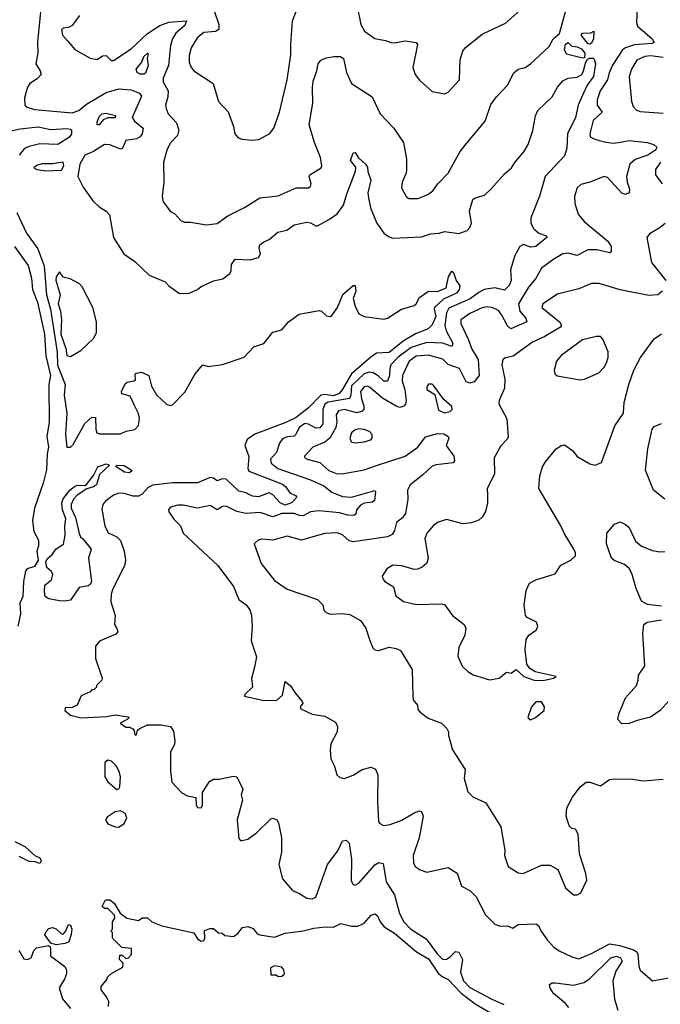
# Model space of a CAD drawing. Extents: x 2087054 to 2277909, y 548907 to 753496.
# Tile 308 of 444: x 2176762 to 2180339, y 689515 to 695011. Entities that reach past the tile are written whole.
import ezdxf

# ---------------------------------------------------------------- set-up
doc = ezdxf.new("R2010")
doc.units = 0

msp = doc.modelspace()

# ---------------------------------------------------------------- linework, layer by layer
at = {"layer": '0CON20XD'}
for points in [[(2177095.8, 695034.2), (2177055, 694978), (2177035, 694967.5), (2177005, 694964.2), (2176995.8, 694955), (2177001.8, 694925), (2177031.3, 694891.3), (2177070, 694845), (2177155, 694796.2), (2177195, 694789.6), (2177225, 694808.6), (2177245, 694812), (2177273.6, 694783.6), (2177285, 694783.1), (2177385, 694847.9), (2177475, 694934.7), (2177545, 694979), (2177595, 694996.9), (2177693.3, 695005), (2177685, 694979.2), (2177633.8, 694936.2), (2177614.6, 694905), (2177605, 694867.5), (2177592.8, 694755), (2177563.1, 694685), (2177563.9, 694665), (2177591.1, 694615), (2177589.7, 694580.3), (2177575.7, 694535), (2177579.2, 694515), (2177590.6, 694485), (2177638.4, 694435), (2177650.7, 694395), (2177643.5, 694365), (2177605, 694324), (2177585, 694288.8), (2177565.9, 694215.9), (2177567.5, 694105), (2177557.5, 694025), (2177563.8, 693995), (2177605, 693940), (2177627.7, 693927.7), (2177661.2, 693891.2), (2177681.9, 693881.9), (2177715, 693881.8), (2177805, 693866), (2177865, 693873.8), (2177925, 693915.7), (2178017.4, 693962.6), (2178103.1, 694016.9), (2178205, 694028.6), (2178305, 694072.9), (2178375, 694072.5), (2178385, 694080), (2178390.4, 694095), (2178378.6, 694135), (2178381.4, 694145), (2178445, 694184.4), (2178450, 694195), (2178442, 694242), (2178408.9, 694325), (2178378.8, 694425), (2178398.1, 694545), (2178397.3, 694632.7), (2178401.6, 694668.4), (2178422.1, 694725), (2178428.8, 694765), (2178442.9, 694785), (2178475, 694798.8), (2178516.3, 694806.3), (2178553.3, 694805), (2178570, 694795), (2178586.7, 694716.7), (2178614.6, 694654.6), (2178730.4, 694580.4), (2178774.5, 694485), (2178848.4, 694408.4), (2178905.7, 694325), (2178921.4, 694235), (2178921.2, 694168.8), (2178918.8, 694151.2), (2178897.1, 694105), (2178893.2, 694073.2), (2178919.2, 694025), (2178935, 694012.9), (2178987, 694013), (2179041.2, 694035), (2179069.2, 694055), (2179097.5, 694095), (2179154.3, 694155), (2179221.4, 694275), (2179255, 694318.1), (2179360.5, 694445), (2179392.7, 694537.3), (2179425, 694580.8), (2179485.6, 694645), (2179521.4, 694715), (2179544.5, 694735.5), (2179585, 694744.4), (2179615, 694764), (2179717.6, 694862.4), (2179740, 694905), (2179776.4, 694935), (2179815.9, 695075)], [(2177849.2, 695055), (2177874.6, 694985), (2177873.9, 694956.1), (2177855.3, 694944.8), (2177790.2, 694939.8), (2177755, 694911.2), (2177719.2, 694855), (2177709, 694811), (2177708.8, 694775), (2177717.6, 694747.6), (2177735.2, 694725.2), (2177842.2, 694655), (2177872.9, 694555), (2177927, 694497), (2177956, 694415), (2177963.8, 694375), (2177981.7, 694351.7), (2178003.6, 694343.6), (2178058.3, 694338.3), (2178095, 694342), (2178156.2, 694375), (2178182, 694405), (2178213.1, 694495), (2178255.3, 694674.7), (2178275.2, 694814.8), (2178275.7, 694874.3), (2178285.4, 695005), (2178328.1, 695115)], [(2180210.8, 695075), (2180206.7, 694995), (2180211.9, 694975), (2180293.1, 694905), (2180305.6, 694884.4), (2180292.2, 694877.8), (2180195, 694870.7), (2180145.2, 694854.8), (2180127.1, 694842.9), (2180072.3, 694757.7), (2180052.8, 694715), (2180044.6, 694675), (2180004.2, 694615), (2179986.2, 694563.8), (2179986.7, 694535), (2180013.8, 694495), (2179965, 694448.1), (2179944.8, 694375), (2179947.8, 694357.8), (2179973.4, 694343.4), (2180025, 694330.2), (2180075, 694322.7), (2180105, 694326.5), (2180165, 694336.8), (2180265, 694326.4), (2180303.8, 694313.8), (2180319.7, 694299.7), (2180314.2, 694285), (2180270, 694255), (2180198.5, 694231.5), (2180168.4, 694205), (2180150.7, 694135), (2180153.2, 694105), (2180166.2, 694065), (2180165, 694044), (2180145.4, 694034.6), (2180125, 694043.1), (2180045, 694129.4), (2180025, 694135.5), (2179945, 694104.4), (2179895, 694092), (2179875, 694073.3), (2179860.9, 694025), (2179862.7, 693985), (2179880, 693925), (2179914.7, 693884.7), (2180046.2, 693775), (2180064.5, 693745), (2180064.4, 693715.6), (2180055, 693710.6), (2179986.8, 693726.8), (2179933.7, 693726.3), (2179875, 693695.4), (2179825, 693708.2), (2179795, 693704.5), (2179739.5, 693670.5), (2179675.6, 693625), (2179642.1, 693565), (2179602.6, 693517.4), (2179547.8, 693425), (2179554.9, 693384.9), (2179588.5, 693345), (2179594.2, 693325), (2179504.7, 693284.7), (2179485, 693301.5), (2179455, 693361.1), (2179435, 693387.1), (2179403.3, 693403.3), (2179375, 693408.6), (2179345, 693402.8), (2179275, 693370.3), (2179225, 693335.6), (2179225.5, 693314.5), (2179268.6, 693225), (2179284.7, 693175), (2179322.1, 693115), (2179326.9, 693025), (2179300.1, 692989.9), (2179275, 692982.3), (2179255, 692990.5), (2179217.7, 693065), (2179155, 693086.7), (2179125, 693116.2), (2179045, 693138.5), (2178975, 693132.3), (2178936.7, 693105), (2178899, 693025), (2178897.1, 692995), (2178912.8, 692945), (2178919.7, 692885), (2178916.2, 692865), (2178906.9, 692853.1), (2178885, 692846.9), (2178865, 692853.8), (2178788.3, 692898.3), (2178715, 692959.1), (2178704.7, 692964.7), (2178685, 692961.9), (2178664.4, 692935), (2178670, 692895), (2178684.3, 692855), (2178683, 692837), (2178675, 692825.4), (2178645, 692817.3), (2178575, 692835.6), (2178541.8, 692828.2), (2178529.5, 692805), (2178532.8, 692765), (2178527.1, 692735), (2178493, 692675), (2178465, 692652), (2178398.9, 692625), (2178352.5, 692575), (2178354, 692565), (2178367.9, 692557.9), (2178438.5, 692538.5), (2178488.1, 692495), (2178535, 692476.7), (2178572.4, 692477.6), (2178685, 692498.9), (2178748.5, 692521.5)], [(2178646.4, 695085), (2178666.7, 694985), (2178687.6, 694947.6), (2178745, 694905.7), (2178805, 694895.8), (2178835, 694884), (2178855, 694882), (2178915, 694894), (2178975, 694883.3), (2178983.3, 694873.3), (2178957.5, 694745), (2178971.2, 694705), (2178995, 694673.3), (2179065, 694610), (2179135, 694596.7), (2179155, 694606.7), (2179218, 694675), (2179222.3, 694787.7), (2179236, 694835), (2179250, 694855), (2179345, 694930.6), (2179475, 694991.4), (2179571.7, 695078.3)], [(2176878.1, 695055), (2176861.6, 694885), (2176864.1, 694825.9), (2176851.2, 694765), (2176876.2, 694725), (2176881.1, 694705), (2176859.4, 694680.6), (2176818.9, 694655), (2176805.4, 694635), (2176788.2, 694575), (2176790.8, 694535), (2176803.3, 694523.3), (2176845, 694509.6), (2177055, 694490.7), (2177092.9, 694505), (2177135, 694538.9), (2177245, 694604.1), (2177315, 694625.9), (2177385, 694620.5), (2177431.7, 694601.7), (2177441.9, 694585), (2177426, 694546), (2177389.7, 694465), (2177402.5, 694445), (2177451.8, 694405), (2177446, 694375), (2177435, 694356.9), (2177415, 694345.4), (2177355, 694336.9), (2177335.9, 694294.1), (2177325, 694287.8), (2177265, 694313.3), (2177236, 694314), (2177173.7, 694276.3), (2177125, 694255.3), (2177097.8, 694205), (2177086.7, 694135), (2177115.9, 694075.9), (2177170.9, 694000.9), (2177205, 693966.7), (2177245, 693943.3), (2177262.7, 693922.7), (2177285.4, 693795.4), (2177343.5, 693703.5), (2177405, 693661.1), (2177485.3, 693585.3), (2177575, 693548.6), (2177595.4, 693525.4), (2177655, 693482.2), (2177707.5, 693485), (2177755, 693505.8), (2177775, 693521.2), (2177845, 693554.4), (2177895.5, 693564.5), (2177935, 693594), (2177943, 693607), (2177945.6, 693644.4), (2177965, 693674), (2178048.6, 693671.4), (2178095, 693683.3), (2178105.8, 693705), (2178098.8, 693735), (2178103.8, 693755), (2178125, 693772), (2178155.8, 693784.2), (2178202.5, 693825), (2178253.9, 693836.1), (2178294.2, 693865.8), (2178365, 693880.8), (2178385, 693878), (2178415, 693860), (2178425, 693861.4), (2178492.8, 693897.2), (2178535, 693927.2), (2178570.7, 693975), (2178586.7, 694033.3), (2178637.5, 694165), (2178638.8, 694188.8), (2178610, 694225), (2178625, 694267.5), (2178635, 694270), (2178652.3, 694242.3), (2178695, 694203.8), (2178705, 694187.5), (2178705.9, 694164.1), (2178721.8, 694115), (2178706.7, 694045), (2178708.9, 694015), (2178723.1, 693955), (2178755.4, 693875), (2178795, 693819.2), (2178820.7, 693800.7), (2178845, 693792.5), (2179005, 693798.6), (2179055, 693816), (2179105, 693818.8), (2179135, 693829.2), (2179215, 693818.6), (2179260, 693835), (2179275, 693850.8), (2179285.3, 693875), (2179274.5, 693945), (2179292.1, 694007.9), (2179305, 694017.5), (2179357.5, 694032.5), (2179395, 694066.2), (2179468.7, 694151.3), (2179508.9, 694185), (2179526, 694214), (2179577.2, 694272.8), (2179601.5, 694315), (2179628.2, 694391.8), (2179641.8, 694475), (2179654.6, 694505), (2179735, 694581.2), (2179764.3, 694635), (2179795, 694670.8), (2179825, 694684.2), (2179875, 694690.4), (2179900, 694705), (2179911.1, 694725), (2179921.7, 694768.3), (2179930.9, 694789.1), (2179943.5, 694796.5), (2179965, 694796.9), (2179970.4, 694790.4), (2179976.8, 694765), (2179965.5, 694695), (2179931, 694645), (2179906.1, 694593.9), (2179880, 694535), (2179865.8, 694465), (2179820, 694375), (2179817.5, 694295), (2179805, 694251.5), (2179697, 694135), (2179663.9, 694026.1), (2179616.2, 693905), (2179616.9, 693875), (2179633, 693843), (2179660.5, 693820.5), (2179703.3, 693805), (2179706.2, 693795), (2179644.2, 693745), (2179615, 693742), (2179575, 693755.5), (2179554.2, 693745.8), (2179527.1, 693695), (2179502, 693615), (2179506.1, 693555), (2179495, 693526.9), (2179469.1, 693500.9), (2179414.2, 693514.2), (2179355, 693504.3), (2179325, 693488.9), (2179277.8, 693452.2), (2179158.5, 693401.5), (2179145.5, 693375), (2179135.6, 693305), (2179143, 693275), (2179180.7, 693205), (2179175, 693187.1), (2179125, 693206.2), (2179035, 693209.1), (2178948.6, 693181.4), (2178875, 693127.1), (2178834.5, 693085), (2178827.9, 693065), (2178827, 693025), (2178815, 692993.5), (2178795, 692993.6), (2178764, 693024), (2178735, 693040.6), (2178714, 693044), (2178685.3, 693035), (2178615, 692967), (2178611.6, 692915), (2178603.6, 692896.4), (2178483.7, 692876.3), (2178466.1, 692865), (2178455.5, 692835), (2178455.6, 692794.4), (2178455.3, 692755), (2178437.5, 692732.5), (2178415, 692731.9), (2178375, 692753.7), (2178355, 692756.7), (2178323.2, 692735), (2178304.8, 692695.2), (2178295, 692686.6), (2178255, 692683.3), (2178229, 692671), (2178212.1, 692647.9), (2178195.5, 692595), (2178162.8, 692557.2), (2178165.6, 692535), (2178203.1, 692505), (2178385, 692442.9), (2178459.5, 692409.5), (2178505, 692374.1), (2178565, 692349.5), (2178615, 692345.8), (2178745, 692384), (2178748.8, 692375), (2178742.5, 692327.5), (2178732.9, 692317.1), (2178685, 692311.6), (2178665, 692301.4), (2178643.6, 692275), (2178639.8, 692250.2), (2178627.2, 692242.8), (2178595, 692244.8), (2178548.2, 692258.2), (2178435, 692270.3), (2178385, 692264), (2178345, 692242.5), (2178323.5, 692243.5), (2178293.9, 692253.9), (2178225, 692254.8), (2178175, 692236.2), (2178105, 692260.9), (2178025, 692255.3), (2177975.3, 692265.3), (2177915, 692296.5), (2177895, 692293.5), (2177865, 692274.5), (2177825, 692299.4), (2177755, 692283.6), (2177675, 692301.2), (2177645, 692301.5), (2177605, 692289.5), (2177593.3, 692276.7), (2177594.8, 692264.8), (2177623.2, 692223.2), (2177660, 692185), (2177674.2, 692145), (2177867.5, 691965), (2177955, 691846.7), (2177986.2, 691775), (2178026.2, 691745), (2178047, 691717), (2178057.3, 691687.3), (2178060.8, 691625), (2178053.9, 691543.9), (2178083.9, 691453.9), (2178073.8, 691396.2), (2178056.4, 691333.6), (2178061.2, 691285), (2178020, 691245), (2178017.5, 691235), (2178125, 691210), (2178197.8, 691212.3), (2178228.6, 691241.4), (2178245, 691317.5), (2178275, 691292.5), (2178297.8, 691255), (2178340, 691205), (2178342.5, 691195), (2178327.5, 691175), (2178332.5, 691165), (2178395, 691133.8), (2178465, 691124), (2178525, 691090), (2178535.9, 691065.9), (2178534.4, 691035.6), (2178500.3, 690969.7), (2178495.6, 690935), (2178499.2, 690885), (2178519.2, 690845), (2178533.3, 690795), (2178550.5, 690780.5), (2178576.1, 690776.1), (2178625, 690793.1), (2178675, 690825.6), (2178725, 690838), (2178748.3, 690828.3), (2178762.5, 690795), (2178759.1, 690645), (2178765.8, 690535.8), (2178773.6, 690523.6), (2178793.4, 690513.4), (2178831.1, 690518.9), (2178896.4, 690543.6), (2178965, 690584.4), (2178995, 690594), (2179005, 690591.2), (2179014.3, 690565), (2178992.9, 690445), (2178959.1, 690345), (2178961.2, 690305), (2178970, 690285), (2178998.6, 690265), (2179035, 690253.3), (2179155, 690279.2), (2179205, 690247.5), (2179229.2, 690175), (2179275, 690150.9), (2179311.5, 690115), (2179363.3, 690015), (2179415, 689962.5), (2179445, 689951.2), (2179485, 689953.3), (2179515, 689940), (2179545, 689961.2), (2179645, 689964.3), (2179659.2, 689955), (2179672.2, 689925), (2179706.9, 689875), (2179745, 689834.4), (2179773.9, 689813.9), (2179845, 689780), (2179885, 689769.4), (2179958.8, 689801.2), (2180055, 689852.7), (2180112.8, 689842.8), (2180189.5, 689819.5), (2180207.4, 689807.4), (2180213.6, 689795), (2180218.5, 689728.5), (2180226.9, 689705), (2180295, 689646.2), (2180435, 689671.8)], [(2179945, 694873.8), (2179935, 694877.5), (2179898, 694925), (2179905, 694936.7), (2179951.2, 694938.8), (2179967.5, 694947.5), (2179966.5, 694905), (2179955, 694880), (2179945, 694873.8)], [(2179905, 694795.8), (2179815, 694818.7), (2179804.4, 694845.6), (2179810.5, 694875), (2179825, 694884), (2179845, 694864), (2179875, 694860), (2179898.8, 694848.8), (2179917.1, 694825), (2179915, 694798.8), (2179905, 694795.8)], [(2177455, 694706.5), (2177435, 694707.4), (2177417.3, 694717.3), (2177412.5, 694735), (2177443.8, 694775), (2177455, 694806.5), (2177475, 694823.8), (2177480, 694820), (2177473.8, 694795), (2177479.1, 694755), (2177465, 694713.1), (2177455, 694706.5)], [(2180355, 694800), (2180285, 694809.6), (2180253.6, 694806.4), (2180208.9, 694785), (2180177.7, 694735), (2180164.6, 694695), (2180178.9, 694555), (2180187.4, 694527.4), (2180205, 694507.5), (2180225, 694498.9), (2180355, 694489.5)], [(2177205, 694424.5), (2177194.5, 694425), (2177195, 694440), (2177205, 694471.2), (2177220.8, 694485), (2177245, 694490.2), (2177297.3, 694477.3), (2177295, 694463.6), (2177255, 694463.2), (2177228, 694452), (2177205, 694424.5)], [(2176635, 694373.5), (2176765, 694402.9), (2176865, 694412.3), (2176935, 694398.6), (2177025, 694404.5), (2177045, 694400), (2177052.1, 694392.1), (2177052.2, 694375), (2177039.2, 694355), (2176975, 694314.8), (2176875, 694317.9), (2176815, 694304.3), (2176788.4, 694291.6), (2176759.8, 694255)], [(2176907.7, 694167.7), (2176995, 694171.2), (2177008.9, 694195), (2177005, 694215.5), (2176945, 694206.7), (2176885, 694206.7), (2176855, 694198.1), (2176841.2, 694185), (2176857.5, 694175), (2176907.7, 694167.7)], [(2180339.6, 694215), (2180311.5, 694175), (2180311.5, 694145), (2180349.5, 694095)], [(2176746.9, 693935), (2176799.8, 693819.8), (2176862.9, 693732.8), (2176876.9, 693696.9), (2176898, 693638), (2176911.6, 693475), (2176934.9, 693395), (2176970.5, 693155), (2176973.5, 693083.5), (2177015.3, 692975), (2177010.2, 692915), (2177025.3, 692815), (2177018.1, 692695), (2177024.6, 692625), (2177045, 692625.5), (2177059.9, 692640.1), (2177125, 692756.7), (2177165, 692792.5), (2177185, 692790), (2177186.7, 692725), (2177193.3, 692705), (2177205, 692700), (2177325, 692700), (2177356.1, 692713.9), (2177405, 692724), (2177425, 692746.7), (2177431.9, 692785), (2177425, 692813.3), (2177401.4, 692861.4), (2177379.3, 692909.3), (2177333, 692923), (2177330, 692935), (2177350.7, 692979.3), (2177362, 692988), (2177400, 692995), (2177408.3, 693001.7), (2177407, 693033), (2177411.7, 693038.3), (2177443, 693043), (2177482.5, 693025), (2177498, 692965), (2177525, 692918), (2177581.2, 692865), (2177601.7, 692858.3), (2177615, 692861.2), (2177685, 692932), (2177741.2, 693035), (2177785, 693084), (2177815, 693076), (2177895, 693085.7), (2178015, 693126.7), (2178068.8, 693185), (2178125.4, 693204.6), (2178175, 693267.5), (2178225, 693280), (2178262.5, 693325), (2178322.9, 693367.1), (2178435, 693387.8), (2178446.7, 693385), (2178475, 693358.8), (2178495, 693354.2), (2178505, 693359.2), (2178537.1, 693405), (2178566.7, 693476.7), (2178625, 693527.5), (2178635, 693526.7), (2178639.4, 693495), (2178624.5, 693455), (2178635, 693411.2), (2178655, 693370), (2178685, 693354.4), (2178795, 693340), (2178815, 693345.6), (2178893.3, 693395), (2178965, 693416), (2178976.2, 693425), (2178995, 693461.2), (2179044.3, 693495.7), (2179095, 693494), (2179143.3, 693515), (2179156.7, 693575), (2179175, 693606.7), (2179185, 693600), (2179198.8, 693555), (2179220, 693525), (2179215.5, 693505), (2179201.5, 693485), (2179128.8, 693451.2), (2179078.6, 693405), (2179075.6, 693395), (2179085, 693354), (2179065, 693307.5), (2179043.6, 693286.4), (2178973, 693257), (2178903.4, 693216.6), (2178825, 693153.1), (2178755, 693150.6), (2178722.7, 693127.3), (2178615.1, 693034.9), (2178563.1, 692945), (2178545, 692924.6), (2178515, 692911.5), (2178465, 692919.3), (2178444.3, 692915.7), (2178375, 692845.4), (2178305, 692790.7), (2178248.1, 692761.9), (2178075, 692696.7), (2178031.7, 692668.3), (2178019.3, 692635), (2178042.3, 692572.3), (2178036.8, 692505), (2178041.6, 692491.6), (2178229.2, 692419.2), (2178246.8, 692405), (2178270.7, 692370.7), (2178302, 692355), (2178308.8, 692345), (2178279.7, 692315), (2178245, 692301.9), (2178216.8, 692315), (2178175, 692359.6), (2178155, 692369.4), (2178095, 692347.6), (2178061.3, 692351.3), (2178025, 692369.5), (2177985, 692378.6), (2177915, 692446.5), (2177895, 692447.9), (2177865, 692437.7), (2177845, 692451.1), (2177825, 692455.3), (2177755, 692426.3), (2177615, 692425.7), (2177505, 692412.7), (2177479.5, 692400.5), (2177446.5, 692363.5), (2177425, 692352.2), (2177395, 692350.9), (2177345, 692366.9), (2177315, 692367.5), (2177285, 692356.2), (2177243.5, 692325), (2177226, 692304), (2177220.5, 692279.5), (2177237.3, 692185), (2177255.9, 692145.9), (2177305, 692124.6), (2177324.8, 692104.8), (2177345.8, 692045), (2177352.8, 691995), (2177347.7, 691962.3), (2177281.5, 691835), (2177272.5, 691805), (2177271.7, 691761.7), (2177296, 691685), (2177291.4, 691635), (2177305, 691612.5), (2177310, 691595), (2177299.3, 691580.7), (2177207.7, 691542.3), (2177184.4, 691515), (2177184.4, 691445), (2177222.5, 691335), (2177220, 691325), (2177190, 691295), (2177190, 691285), (2177178.3, 691271.7), (2177165, 691270), (2177155, 691260), (2177105, 691237.5), (2177082.5, 691185), (2177055, 691171.2), (2177015, 691170), (2177014.3, 691155), (2177045, 691129.4), (2177105, 691114.5), (2177247.6, 691122.4), (2177295, 691131.2), (2177365, 691120), (2177372.5, 691115), (2177362.5, 691105), (2177322.5, 691085), (2177355, 691062.5), (2177375, 691062.5), (2177393, 691053), (2177401.7, 691041.7), (2177405, 691020), (2177415, 691020), (2177420, 691045), (2177432.5, 691055), (2177475, 691074.5), (2177550, 691075), (2177603.3, 691065), (2177620.5, 691040.5), (2177627.5, 690985), (2177626.7, 690965), (2177603.3, 690925), (2177604.1, 690815.9), (2177611.9, 690755), (2177666.7, 690695), (2177698.3, 690678.3), (2177745, 690670), (2177747, 690627), (2177754.2, 690614.2), (2177775, 690612.5), (2177783.3, 690625), (2177783.6, 690696.4), (2177822.1, 690757.9), (2177845, 690771.2), (2177875, 690771.2), (2177955, 690789.2), (2177974.1, 690784.1), (2178008, 690715), (2177998.8, 690685), (2178006, 690655), (2177975.7, 690545), (2177985, 690440), (2177995, 690430), (2178005, 690429.2), (2178035, 690437.5), (2178085, 690472), (2178165, 690550), (2178175, 690553.3), (2178197.5, 690545), (2178207, 690527), (2178224.2, 690445), (2178224.4, 690365), (2178208.1, 690295), (2178229.2, 690215), (2178285, 690150), (2178325, 690134), (2178365, 690107.1), (2178395, 690102.9), (2178416.2, 690113.8), (2178480.8, 690295), (2178538.4, 690371.6), (2178565, 690428), (2178585, 690431.2), (2178602.5, 690415), (2178615.4, 690325), (2178613.6, 690205), (2178623.8, 690183.8), (2178635, 690179.2), (2178655, 690191.4), (2178745, 690293.3), (2178767, 690307), (2178790.9, 690300.9), (2178807.7, 690197.7), (2178855, 690126.9), (2178882.6, 690022.6), (2178907.8, 689975), (2178946.8, 689935), (2179030.8, 689880.8), (2179095, 689794.7), (2179125, 689764.6), (2179145, 689767.7), (2179165, 689780.3), (2179195, 689809.5), (2179215, 689805.6), (2179233.8, 689765), (2179223.3, 689695), (2179241, 689645), (2179275, 689609), (2179395, 689545.9)], [(2180365.9, 693874.1), (2180333.1, 693846.9), (2180278.8, 693815), (2180263.8, 693795), (2180289.2, 693655), (2180369.2, 693555)], [(2176733.8, 693745), (2176809.1, 693639.1), (2176828.2, 693568.1), (2176833.6, 693505), (2176860.7, 693435), (2176899.6, 693255), (2176908.5, 693135), (2176933.4, 693025), (2176925.3, 692975), (2176927.4, 692765), (2176914.4, 692685), (2176923, 692625), (2176915, 692587.5), (2176912.2, 692497.8), (2176893.3, 692423.3), (2176844.9, 692285.1), (2176833.7, 692215), (2176841.4, 692155), (2176866.2, 692105), (2176866.7, 692075), (2176858.6, 692045), (2176866, 691995), (2176845, 691958.4), (2176804.2, 691945.8), (2176794.5, 691935), (2176782.7, 691875), (2176778.7, 691791.3), (2176762.7, 691755), (2176767.1, 691695), (2176751.1, 691625)], [(2177045, 693131.5), (2177104, 693165), (2177176.9, 693233.1), (2177190, 693265), (2177190.6, 693325), (2177170, 693405), (2177110.7, 693520.7), (2177096.3, 693536.3), (2177043.3, 693565), (2177004.5, 693574.5), (2176985, 693603.8), (2176965, 693576), (2176963.7, 693556.4), (2176988.1, 693475), (2176976.5, 693425), (2176989.7, 693385), (2176995.4, 693335), (2176991.3, 693255), (2177019.1, 693175), (2177025, 693136), (2177045, 693131.5)], [(2180350.6, 693495), (2180325, 693474.5), (2180275, 693471.8), (2180115, 693502.4), (2179997.7, 693537.7), (2179955, 693537.9), (2179885, 693508.5), (2179765, 693478.9), (2179683.1, 693425), (2179676.9, 693405), (2179776.9, 693325), (2179787.5, 693305), (2179782.7, 693295), (2179695, 693242.9), (2179625, 693210.7), (2179517.9, 693132.1), (2179475, 693124.2), (2179460, 693115), (2179453.3, 693085), (2179470.9, 693005), (2179469.1, 692955), (2179439.4, 692885), (2179437.3, 692867.3), (2179482.7, 692782.7), (2179489.6, 692685), (2179485, 692671.4), (2179448.2, 692631.8), (2179410.9, 692565), (2179413.3, 692475), (2179371.9, 692395), (2179374.4, 692354.4), (2179374.5, 692315), (2179362.1, 692265), (2179345.3, 692235), (2179325, 692218.4), (2179285, 692203.1), (2179237.2, 692197.2), (2179145, 692221.4), (2179095.5, 692204.5), (2179070.8, 692185), (2179035.6, 692144.4), (2179024.2, 692115), (2179043.6, 692005), (2179035, 691977.5), (2179010, 691955), (2178985, 691943.3), (2178965, 691942.2), (2178895, 691962.2), (2178845, 691965.6), (2178812.5, 691945), (2178786.7, 691905), (2178789.3, 691889.3), (2178801.2, 691875), (2178850, 691845), (2178862, 691795), (2178905, 691764), (2178977.3, 691747.3), (2179115, 691750.8), (2179135, 691746), (2179179.2, 691685), (2179244.4, 691634.4), (2179252.5, 691615), (2179247.5, 691575), (2179214, 691506), (2179208.1, 691458.1), (2179232.4, 691402.4), (2179265, 691372), (2179295, 691354), (2179385.7, 691325.7), (2179440, 691335), (2179480.5, 691369.5), (2179506.1, 691363.9), (2179535, 691383.3), (2179576.2, 691345), (2179635, 691324.5), (2179685, 691322.1), (2179743.3, 691335), (2179757.5, 691345), (2179641.1, 691371.1), (2179610.2, 691390.2), (2179594.5, 691414.5), (2179584.5, 691495), (2179589.4, 691550.6), (2179605, 691574.7), (2179648.6, 691605), (2179654.4, 691625), (2179647.3, 691647.3), (2179595, 691674.5), (2179585.7, 691685), (2179578.5, 691745), (2179590, 691825), (2179608.6, 691865), (2179645, 691884.4), (2179752.2, 691917.8), (2179783, 691967), (2179840, 691995), (2179865, 692017.5), (2179865.8, 692035), (2179856.9, 692055), (2179801.9, 692145), (2179784.3, 692185), (2179660.8, 692395), (2179665.6, 692465.6), (2179680.8, 692515), (2179697.3, 692542.7), (2179755, 692613.1), (2179785, 692634.3), (2179805, 692637.1), (2179851.2, 692605), (2179875, 692573.8), (2179945, 692532), (2179975.7, 692524.3), (2180011.2, 692538.8), (2180086, 692744), (2180132.7, 692815), (2180138.2, 692875), (2180162.5, 692975), (2180191.5, 693055), (2180229.1, 693125), (2180305, 693229.1), (2180345, 693256.9)], [(2179891.7, 693001.7), (2179915, 693003.8), (2179995, 693040.8), (2180025, 693070.8), (2180038.5, 693095), (2180047.5, 693125), (2180047.9, 693157.9), (2180017.7, 693227.7), (2180005, 693242.5), (2179983, 693243), (2179905, 693224), (2179785, 693137.5), (2179760, 693105), (2179746.9, 693055), (2179750.8, 693035), (2179762.7, 693022.7), (2179891.7, 693001.7)], [(2179135, 692816.7), (2179165, 692824.5), (2179177.5, 692835), (2179175, 692851.2), (2179130.2, 692890.2), (2179075, 692968), (2179065, 692975.8), (2179045, 692976), (2179035, 692962.5), (2179035, 692947.5), (2179079.2, 692919.2), (2179100.7, 692830.7), (2179135, 692816.7)], [(2178635, 692648.6), (2178685, 692654.4), (2178722.5, 692665), (2178730, 692675), (2178730, 692695), (2178715, 692712.5), (2178685, 692724.5), (2178655, 692726.9), (2178635, 692722.2), (2178615.7, 692705), (2178605.7, 692675), (2178613.8, 692655), (2178635, 692648.6)], [(2180364.4, 692335), (2180300.9, 692385), (2180256.8, 692496.8), (2180270, 692615), (2180294.2, 692725.8), (2180305, 692740), (2180345, 692756.7)], [(2178748.5, 692521.5), (2178914.8, 692575.2), (2178985, 692624.6), (2179027.3, 692682.7), (2179095, 692701.6), (2179130, 692700), (2179154, 692685), (2179158.8, 692675), (2179144.2, 692635), (2179186.7, 692575), (2179190.5, 692549.5), (2179182.9, 692537.1), (2179087, 692527), (2179065, 692519.2), (2179011.7, 692468.3), (2178941.5, 692415), (2178927.8, 692385), (2178928.5, 692335), (2178916, 692255), (2178899, 692231), (2178865.3, 692204.7), (2178855, 692160), (2178842.7, 692137.3), (2178816, 692124), (2178625, 692096.9), (2178602, 692102), (2178565, 692135.4), (2178535, 692146.2), (2178465, 692142.5), (2178398.8, 692125), (2178335, 692105.3), (2178255, 692127.3), (2178175, 692106.4), (2178115, 692110.6), (2178093.3, 692105), (2178071.2, 692085), (2178110.8, 691975), (2178185, 691881.2), (2178255, 691832), (2178425.5, 691775.5), (2178453.8, 691745), (2178460, 691715), (2178472.5, 691702.5), (2178495, 691693.5), (2178565, 691696.2), (2178605, 691690), (2178665, 691658), (2178695, 691614.3), (2178716.7, 691545), (2178734.2, 691504.2), (2178745, 691492.9), (2178765, 691490.6), (2178825, 691507.8), (2178865, 691501.4), (2178889.1, 691489.1), (2178954.1, 691384.1), (2178956.4, 691233.6), (2178960, 691215), (2178983.3, 691185), (2178985, 691160), (2178997.5, 691145), (2179042.1, 691112.1), (2179116.7, 691085), (2179146.2, 691055), (2179156.7, 691035), (2179156.2, 691015), (2179178.8, 690935), (2179248.6, 690825), (2179244.4, 690775), (2179265, 690701.2), (2179292.6, 690672.6), (2179365, 690640), (2179449.2, 690505), (2179471.2, 690375), (2179468.8, 690345), (2179488.8, 690285), (2179545, 690249.2), (2179574.2, 690245.8), (2179675, 690292.5), (2179725, 690292), (2179766.8, 690266.8), (2179810, 690165), (2179855, 690126.7), (2179875, 690126.2), (2179895, 690136.7), (2179928.3, 690208.3), (2179924, 690245), (2179887.5, 690355), (2179880, 690465), (2179865, 690492.5), (2179845, 690496.7), (2179830.3, 690510.3), (2179814.2, 690565), (2179818.1, 690611.9), (2179848.9, 690671.1), (2179891.1, 690728.9), (2179925, 690754), (2179945, 690755.8), (2180005, 690734.5), (2180055, 690769.2), (2180085, 690774.3), (2180185, 690771.4), (2180245, 690762.9), (2180355, 690771.2)], [(2177015, 691765.3), (2176985, 691767.3), (2176925, 691778.8), (2176905, 691791.4), (2176899.8, 691819.8), (2176903.1, 691855), (2176939.1, 691885), (2176947.1, 691915), (2176940.5, 691930.5), (2176914.1, 691954.1), (2176907.4, 691985), (2176915, 692002.5), (2176942.9, 692025), (2176965, 692056.7), (2177005.7, 692084.3), (2177016.4, 692133.6), (2177013.5, 692185), (2177018.9, 692225), (2177000.7, 692275), (2176997.8, 692315), (2177005, 692337.1), (2177042.7, 692385), (2177068.2, 692405), (2177085, 692413.1), (2177125, 692410.8), (2177135, 692416), (2177173.2, 692466.8), (2177199.2, 692515), (2177245, 692531.4), (2177263.8, 692525), (2177207.1, 692472.9), (2177191.1, 692415), (2177175, 692403.3), (2177136.7, 692393.3), (2177083.3, 692356.7), (2177062.2, 692335), (2177050, 692305), (2177049.4, 692285), (2177073.1, 692233.1), (2177095, 692142.5), (2177101.2, 692125), (2177115, 692113.3), (2177160.9, 692055), (2177145.3, 692005), (2177162.2, 691875), (2177155, 691858.1), (2177145, 691851.5), (2177095, 691841.4), (2177045, 691771.4), (2177015, 691765.3)], [(2177375, 692481.8), (2177347.5, 692485), (2177301.2, 692515), (2177302.5, 692525), (2177345, 692523.1), (2177390, 692495), (2177375, 692481.8)], [(2180345, 691737.4), (2180267.1, 691747.1), (2180233.6, 691765), (2180205, 691835.5), (2180182.5, 691915), (2180166.7, 691945), (2180139.6, 691969.6), (2180081.5, 691991.5), (2180067.1, 692005), (2180038.1, 692085), (2180041.2, 692145), (2180084.1, 692195.9), (2180115, 692208), (2180145, 692194), (2180165, 692175.8), (2180201.1, 692101.1), (2180235, 692071.8), (2180295, 692048.2), (2180335, 692040), (2180365, 692043.1)], [(2180388.3, 691211.7), (2180338, 691155), (2180285, 691117.5), (2180210.3, 691099.7), (2180165, 691082), (2180125, 691081.2), (2180101.2, 691105), (2180109.1, 691140.9), (2180144.3, 691225), (2180205.8, 691295), (2180215.8, 691324.2), (2180217.3, 691352.7), (2180251.8, 691405), (2180241.7, 691585), (2180246.7, 691635), (2180265, 691647.5), (2180345, 691661.5)], [(2179615, 691103.3), (2179642.5, 691115), (2179690, 691155), (2179693.3, 691175), (2179675, 691203.3), (2179645, 691203.8), (2179620, 691175), (2179600, 691115), (2179615, 691103.3)], [(2177305, 690713.3), (2177315, 690717.5), (2177320.7, 690729.3), (2177324.1, 690784.1), (2177318.8, 690808.8), (2177303.3, 690845), (2177275, 690872.5), (2177255, 690877.5), (2177237.5, 690865), (2177237.5, 690785), (2177255, 690756.2), (2177305, 690713.3)], [(2177315, 690504.4), (2177346, 690524), (2177360.4, 690555), (2177350.9, 690580.9), (2177325, 690594.3), (2177295, 690588.7), (2177250.7, 690559.3), (2177241.9, 690545), (2177255, 690522.7), (2177295, 690506), (2177315, 690504.4)], [(2176735, 690423.3), (2176790, 690395), (2176846.4, 690346.4), (2176875, 690332.5), (2176882.5, 690315), (2176875, 690300), (2176849.3, 690309.3), (2176815, 690311.2), (2176759.5, 690339.5)], [(2177257.5, 689502.5), (2177260.5, 689530.5), (2177247.5, 689557.5), (2177217.5, 689595), (2177217.5, 689615), (2177250, 689655), (2177250, 689665), (2177270, 689685), (2177338.3, 689721.7), (2177340, 689745), (2177320, 689765), (2177321.7, 689788.3), (2177335, 689790), (2177355, 689770), (2177370, 689775), (2177386.4, 689793.6), (2177386.4, 689826.4), (2177331.7, 689831.7), (2177280, 689885), (2177280, 689915), (2177270, 689925), (2177280, 689935), (2177280, 689975), (2177292.5, 689995), (2177291.7, 690011.7), (2177255, 690050), (2177235, 690050), (2177221.7, 690061.7), (2177241.7, 690098.3), (2177265, 690097.5), (2177289.3, 690079.3), (2177323.6, 690023.6), (2177360, 689995), (2177425, 689982.5), (2177445, 689997.5), (2177475, 689997.5), (2177500, 689975), (2177555, 689952.5), (2177733.6, 689913.6), (2177755, 689880), (2177775, 689866.7), (2177789.3, 689870.7), (2177796.7, 689885), (2177793.9, 689926.1), (2177825, 689937.5), (2177845, 689937.5), (2177873, 689913), (2177891.7, 689911.7), (2177908.3, 689898.3), (2177955, 689893.8), (2177979.5, 689910.5), (2178006.4, 689943.6), (2178035, 689950), (2178065, 689938.8), (2178088.8, 689908.8), (2178102.3, 689902.3), (2178185, 689888.8), (2178245, 689912), (2178345, 689924.2), (2178405, 689940.6), (2178467.7, 689947.7), (2178515, 689946), (2178555, 689965.7), (2178615, 689950.8), (2178649.5, 689950.5), (2178685, 689967.9), (2178725, 690012.5), (2178745, 690019.2), (2178759.1, 690009.1), (2178774.4, 689975), (2178797.8, 689947.8), (2178855, 689911.8), (2178977.4, 689807.4), (2179045, 689768.2), (2179099, 689689), (2179120.4, 689670.4), (2179155, 689653.6), (2179227.2, 689577.2), (2179305, 689518.3), (2179394.2, 689465)], [(2176966.1, 689846.1), (2176936.4, 689856.4), (2176902.7, 689902.7), (2176909.1, 689920.9), (2176925, 689937.5), (2176945, 689944.3), (2176966.4, 689936.4), (2176995, 689908.8), (2177005, 689906.7), (2177018.3, 689921.7), (2177035, 689960), (2177045, 689957.5), (2177052.5, 689935), (2177050, 689905), (2177036.1, 689863.9), (2177015, 689853.8), (2176966.1, 689846.1)], [(2176757.7, 689817.7), (2176785, 689768.9), (2176805, 689765.4), (2176825.2, 689774.8), (2176840.4, 689815), (2176855, 689829.2), (2176923.3, 689843.3), (2176932.5, 689835), (2176933.3, 689825), (2176933.8, 689785), (2177013.3, 689725), (2177023.8, 689705), (2177023.8, 689685), (2177012.5, 689655), (2176983, 689607), (2177001.6, 689545), (2177045, 689491.9)], [(2179827.9, 689497.9), (2179810.2, 689520.2), (2179742.7, 689575), (2179723.3, 689605), (2179721.2, 689625), (2179735.5, 689634.5), (2179754.6, 689635.4), (2179855, 689622), (2179913, 689637), (2179941.3, 689655), (2180062.7, 689775), (2180095, 689783.1), (2180116.9, 689775), (2180125.9, 689755), (2180090.4, 689699.6), (2180073.6, 689645), (2180083, 689543), (2180102.7, 689482.7)], [(2178205, 689670), (2178225, 689672.5), (2178240, 689685), (2178237, 689707), (2178225, 689722.5), (2178185, 689730), (2178161.7, 689718.3), (2178165, 689680), (2178195, 689680), (2178205, 689670)], [(2179395, 689545.9), (2179465, 689513.8)]]:
    msp.add_lwpolyline(points, dxfattribs=at)

doc.saveas('drawing.dxf')
